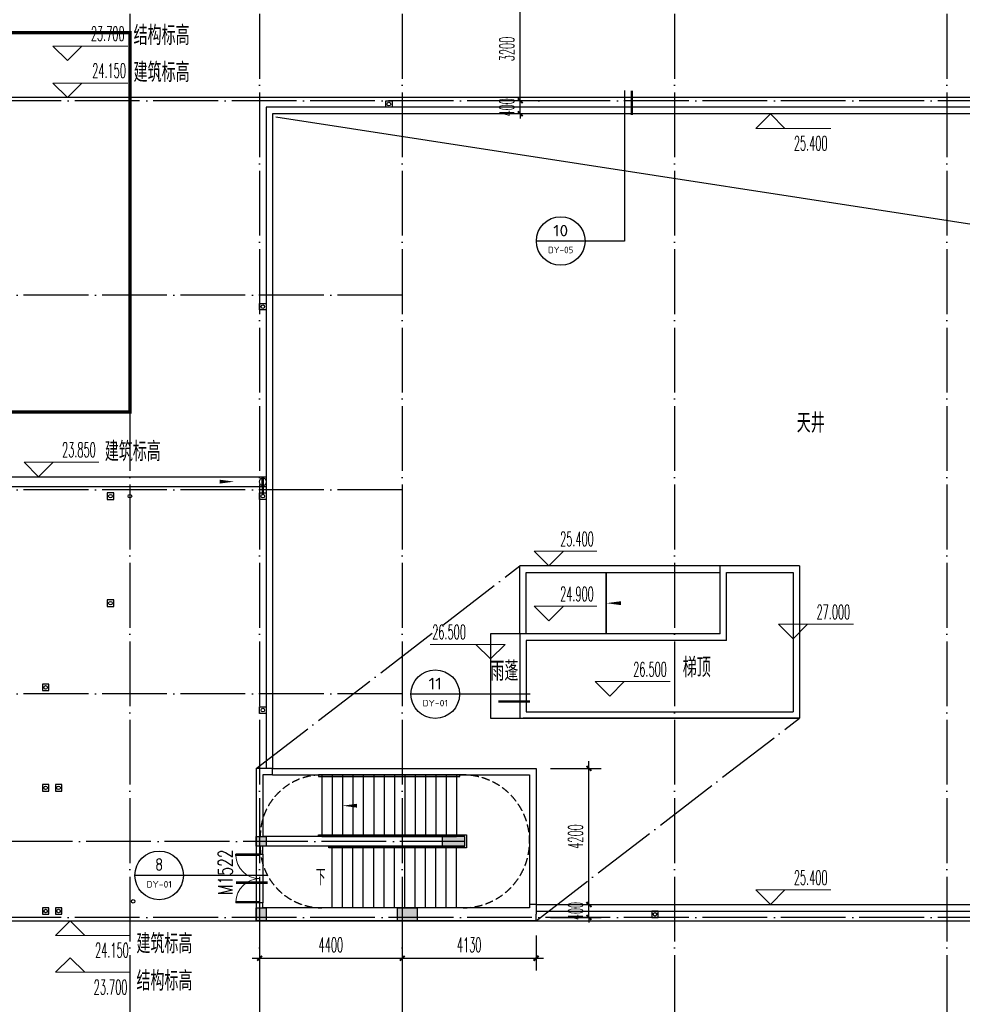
# Model space of a CAD drawing. Extents: x 1779708 to 7299578, y -1121471 to 88434.
# Tile 487 of 656: x 4841068 to 4870145, y -1050621 to -1020239. Entities that reach past the tile are written whole.
import ezdxf
from ezdxf.enums import TextEntityAlignment as Align

# ---------------------------------------------------------------- set-up
doc = ezdxf.new("R2010")
doc.units = 0
doc.header["$LTSCALE"] = 1000
doc.header["$MEASUREMENT"] = 0
for name, pattern in [('$0$DASH', [0.35, 0.25, -0.1]), ('DASH', [0.35, 0.25, -0.1]), ('DOTE', [2.4200000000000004, 2, -0.2, 0.02, -0.2])]:
    doc.linetypes.add(name, pattern=pattern)
doc.layers.get('0').update_dxf_attribs({"linetype": 'CONTINUOUS'})
doc.layers.get('Defpoints').update_dxf_attribs({"linetype": 'CONTINUOUS'})
for name, color, linetype in [('11111111111111111111111111111', 50, 'DASH'), ('DIM_IDEN', 3, 'CONTINUOUS'), ('DIM_SYMB', 3, 'CONTINUOUS'), ('DIM_污水', 3, 'CONTINUOUS'), ('DOTE', 1, 'DOTE'), ('EQUIP_雨水斗', 7, 'CONTINUOUS'), ('P_PS_DIM', 1, 'CONTINUOUS'), ('PIPE-虹吸雨水', 4, 'CONTINUOUS'), ('PUB_DIM', 3, 'CONTINUOUS'), ('PUB_TEXT', 7, 'CONTINUOUS'), ('SPACE', 7, 'CONTINUOUS'), ('STAIR', 2, 'CONTINUOUS'), ('WALL', 255, 'CONTINUOUS'), ('WINDOW', 2, 'CONTINUOUS'), ('WINDOW_TEXT', 7, 'CONTINUOUS'), ('修改', 6, 'CONTINUOUS'), ('可见线', 6, 'CONTINUOUS'), ('墙柱', 2, 'CONTINUOUS'), ('室外构件', 4, 'CONTINUOUS'), ('栏杆', 6, 'CONTINUOUS')]:
    doc.layers.add(name, color=color, linetype=linetype)
doc.layers.add('DIM_ELEV', color=3, linetype='CONTINUOUS', lineweight=13)
doc.styles.add('_TCH_DIM', font='SIMPLEX.shx', dxfattribs={"width": 0.7, "bigfont": 'GBCBIG.shx'})
doc.styles.add('_TCH_DIM_T3', font='SIMPLEX.shx', dxfattribs={"width": 0.4941176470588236, "bigfont": 'GBCBIG.shx'})
doc.styles.add('_TCH_SPACE', font='SIMPLEX', dxfattribs={"height": 5, "bigfont": 'GBCBIG'})
doc.styles.add('_TCH_WINDOW', font='SIMPLEX', dxfattribs={"height": 3.5, "bigfont": 'GBCBIG'})
doc.styles.get("Standard").update_dxf_attribs({"font": 'GBENOR', "bigfont": 'GBCBIG'})
doc.dimstyles.new('_TCH_ARCH&&150', dxfattribs={"dimtxt": 446.25, "dimasz": 150, "dimexe": 375, "dimexo": 450, "dimgap": 189.375, "dimtad": 1, "dimdec": 0, "dimzin": 0, "dimdsep": 46, "dimtxsty": '_TCH_DIM_T3', "dimblk": 'ARCHTICK', "dimcen": 0.09, "dimdle": 225, "dimclrt": 7, "dimazin": 2, "dimtfac": 1, "dimtdec": 0, "dimtix": 1, "dimtmove": 2, "dimatfit": 3, "dimfxl": 250, "dimtolj": 1, "dimtzin": 0, "dimarcsym": 0})

# ---------------------------------------------------------------- blocks, each defined once
blk = doc.blocks.new('A$C159220C3')
at = {"layer": 'DOTE'}
for p, q in [((26000.00018952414, 149200.0015517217), (26000.00018952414, 7200.001551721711)), ((30000.00018952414, 149200.0015517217), (30000.00018952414, 7200.001551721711)), ((34400.00018952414, 149200.0015517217), (34400.00018952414, 7200.001551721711)), ((42800.00018952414, 149200.0015517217), (42800.00018952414, 7200.001551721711)), ((51200.00018952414, 149200.0015517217), (51200.00018952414, 7200.001551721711)), ((86800.00018952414, 47300.00155172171), (7200.000189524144, 47300.00155172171)), ((34400.00018952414, 41300.00155172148), (7200.000189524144, 41300.00155172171)), ((34400.00018952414, 35300.00155172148), (7200.000189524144, 35300.00155172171)), ((34400.00018952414, 29000.00155172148), (7200.000189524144, 29000.00155172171)), ((36330.00018952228, 24450.00155172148), (7200.000189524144, 24450.00155172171)), ((86800.00018952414, 22100.00155172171), (7200.000189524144, 22100.00155172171))]:
    blk.add_line(p, q, dxfattribs=at)
blk = doc.blocks.new('a1')
at = {"layer": '11111111111111111111111111111'}
for p, q in [((59121.95538733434, 49135.6092003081), (59121.95538733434, 48935.6092003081)), ((59321.95538733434, 49135.6092003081), (59121.95538733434, 49135.6092003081)), ((59121.95538733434, 48935.6092003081), (59321.95538733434, 48935.6092003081)), ((59321.95538733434, 48935.6092003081), (59321.95538733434, 49135.6092003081))]:
    blk.add_line(p, q, dxfattribs=at)
blk = doc.blocks.new('$TwtSys$00000139')
at = {"color": 7}
for p, q in [((-18.75, 91.8558653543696, 1e-08), (-18.75, -91.8558653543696, 1e-08)), ((18.75, 91.8558653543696, 1e-08), (18.75, -91.8558653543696, 1e-08))]:
    blk.add_line(p, q, dxfattribs=at)
blk.add_circle((0, 0, 1e-08), 93.75)
blk = doc.blocks.new('$DorLib2D$00000002')
for p, q in [((-0.5, -5.684341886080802e-17), (-0.5000000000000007, 0.4875)), ((-0.4750000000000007, 0.4875), (-0.5000000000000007, 0.4875)), ((-0.475, -2.842170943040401e-17), (-0.4750000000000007, 0.4875)), ((0.475, -2.842170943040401e-17), (0.4750000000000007, 0.4875)), ((0.4750000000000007, 0.4875), (0.5000000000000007, 0.4875)), ((0.5, -5.684341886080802e-17), (0.5000000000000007, 0.4875)), ((-0.5, -5.684341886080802e-17), (-0.475, -2.842170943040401e-17)), ((0.5, -5.684341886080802e-17), (0.475, -2.842170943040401e-17))]:
    blk.add_line(p, q)
at = {"lineweight": 13}
for centre, start, end in [((-0.4875, -4.263256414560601e-17), 0, 88.53071641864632), ((0.4875, -4.263256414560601e-17), 91.4692835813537, 180)]:
    blk.add_arc(centre, 0.4875, start, end, dxfattribs=at)
blk = doc.blocks.new('_ArchTick')
at = {"color": 0, "linetype": 'ByBlock', "const_width": 0.4}
blk.add_lwpolyline([(-0.5, -0.5), (0.5, 0.5)], dxfattribs=at)
blk = doc.blocks.new('*D5713')
at = {"layer": 'Defpoints', "color": 0, "transparency": 16777216}
for p in [(4856997.098466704, -1043343.315705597), (4858627.388683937, -1043343.315705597), (4856997.098466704, -1047543.31570563)]:
    blk.add_point(p, dxfattribs=at)
at = {"layer": 'PUB_DIM', "color": 0, "lineweight": -2, "transparency": 16777216}
for p, q in [((4858627.388683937, -1047768.31570563), (4858627.388683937, -1043118.315705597)), ((4857447.098466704, -1043343.315705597), (4859002.388683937, -1043343.315705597)), ((4857447.098466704, -1047543.31570563), (4859002.388683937, -1047543.31570563))]:
    blk.add_line(p, q, dxfattribs=at)
at = {"layer": 'PUB_DIM', "color": 0, "lineweight": -2, "transparency": 16777216, "xscale": 150, "yscale": 150, "zscale": 150}
for p, rotation in [((4858627.388683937, -1043343.315705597), 90), ((4858627.388683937, -1047543.31570563), 270)]:
    blk.add_blockref('_ArchTick', p, dxfattribs=dict(at, rotation=rotation))
at = {"layer": 'PUB_DIM', "color": 7, "transparency": 16777216, "insert": (4858214.888683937, -1045443.315705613), "char_height": 446.25, "attachment_point": 5, "rotation": 90, "style": '_TCH_DIM_T3'}
blk.add_mtext('\\A1;4200', dxfattribs=at)
blk = doc.blocks.new('*D5714')
at = {"layer": 'Defpoints', "color": 0, "transparency": 16777216}
for p in [(4856997.098466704, -1047543.31570563), (4858627.388683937, -1047543.31570563), (4856997.098466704, -1047943.31570563)]:
    blk.add_point(p, dxfattribs=at)
at = {"layer": 'PUB_DIM', "color": 0, "lineweight": -2, "transparency": 16777216}
for p, q in [((4857447.098466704, -1047543.31570563), (4859002.388683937, -1047543.31570563)), ((4858627.388683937, -1047543.31570563), (4858627.388683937, -1047393.31570563)), ((4858627.388683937, -1047943.31570563), (4858627.388683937, -1047543.31570563)), ((4857447.098466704, -1047943.31570563), (4859002.388683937, -1047943.31570563)), ((4858627.388683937, -1047943.31570563), (4858627.388683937, -1048093.31570563))]:
    blk.add_line(p, q, dxfattribs=at)
at = {"layer": 'PUB_DIM', "color": 0, "lineweight": -2, "transparency": 16777216, "xscale": 150, "yscale": 150, "zscale": 150}
for p, rotation in [((4858627.388683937, -1047543.31570563), 270), ((4858627.388683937, -1047943.31570563), 90)]:
    blk.add_blockref('_ArchTick', p, dxfattribs=dict(at, rotation=rotation))
at = {"layer": 'PUB_DIM', "color": 7, "transparency": 16777216, "insert": (4858214.888683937, -1047743.315705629), "char_height": 446.25, "attachment_point": 5, "rotation": 90, "style": '_TCH_DIM_T3'}
blk.add_mtext('\\A1;400', dxfattribs=at)
blk = doc.blocks.new('*D5718')
at = {"layer": 'Defpoints', "color": 0, "transparency": 16777216}
for p in [(4852867.098467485, -1048043.315705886), (4856997.098462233, -1048043.315705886), (4856997.098462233, -1049199.615247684)]:
    blk.add_point(p, dxfattribs=at)
at = {"layer": 'PUB_DIM', "color": 0, "lineweight": -2, "transparency": 16777216}
for p, q in [((4852867.098467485, -1048493.315705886), (4852867.098467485, -1049574.615247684)), ((4856997.098462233, -1048493.315705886), (4856997.098462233, -1049574.615247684)), ((4852642.098467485, -1049199.615247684), (4857222.098462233, -1049199.615247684))]:
    blk.add_line(p, q, dxfattribs=at)
at = {"layer": 'PUB_DIM', "color": 0, "lineweight": -2, "transparency": 16777216, "xscale": 150, "yscale": 150, "zscale": 150, "rotation": 180}
blk.add_blockref('_ArchTick', (4852867.098467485, -1049199.615247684), dxfattribs=at)
at = {"layer": 'PUB_DIM', "color": 0, "lineweight": -2, "transparency": 16777216, "xscale": 150, "yscale": 150, "zscale": 150}
blk.add_blockref('_ArchTick', (4856997.098462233, -1049199.615247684), dxfattribs=at)
at = {"layer": 'PUB_DIM', "color": 7, "transparency": 16777216, "insert": (4854932.09846486, -1048787.115247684), "char_height": 446.25, "attachment_point": 5, "style": '_TCH_DIM_T3'}
blk.add_mtext('\\A1;4130', dxfattribs=at)
blk = doc.blocks.new('*D5719')
at = {"layer": 'Defpoints', "color": 0, "transparency": 16777216}
for p in [(4848467.098463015, -1048043.315705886), (4852867.098467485, -1048043.315705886), (4852867.098467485, -1049199.615247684)]:
    blk.add_point(p, dxfattribs=at)
at = {"layer": 'PUB_DIM', "color": 0, "lineweight": -2, "transparency": 16777216}
for p, q in [((4848467.098463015, -1048493.315705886), (4848467.098463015, -1049574.615247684)), ((4852867.098467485, -1048493.315705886), (4852867.098467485, -1049574.615247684)), ((4848242.098463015, -1049199.615247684), (4853092.098467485, -1049199.615247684))]:
    blk.add_line(p, q, dxfattribs=at)
at = {"layer": 'PUB_DIM', "color": 0, "lineweight": -2, "transparency": 16777216, "xscale": 150, "yscale": 150, "zscale": 150, "rotation": 180}
blk.add_blockref('_ArchTick', (4848467.098463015, -1049199.615247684), dxfattribs=at)
at = {"layer": 'PUB_DIM', "color": 0, "lineweight": -2, "transparency": 16777216, "xscale": 150, "yscale": 150, "zscale": 150}
blk.add_blockref('_ArchTick', (4852867.098467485, -1049199.615247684), dxfattribs=at)
at = {"layer": 'PUB_DIM', "color": 7, "transparency": 16777216, "insert": (4850667.09846525, -1048787.115247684), "char_height": 446.25, "attachment_point": 5, "style": '_TCH_DIM_T3'}
blk.add_mtext('\\A1;4400', dxfattribs=at)
blk = doc.blocks.new('*D5753')
at = {"layer": 'Defpoints', "color": 0, "transparency": 16777216}
for p in [(4856508.425271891, -1022743.315705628), (4858567.098528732, -1022743.315705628), (4858567.098528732, -1023143.31570563)]:
    blk.add_point(p, dxfattribs=at)
at = {"layer": 'PUB_DIM', "color": 0, "lineweight": -2, "transparency": 16777216}
for p, q in [((4856508.425271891, -1022743.315705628), (4856508.425271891, -1022593.315705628)), ((4858117.098528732, -1022743.315705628), (4856133.425271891, -1022743.315705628)), ((4856508.425271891, -1023143.31570563), (4856508.425271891, -1022743.315705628)), ((4858117.098528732, -1023143.31570563), (4856133.425271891, -1023143.31570563)), ((4856508.425271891, -1023143.31570563), (4856508.425271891, -1023293.31570563))]:
    blk.add_line(p, q, dxfattribs=at)
at = {"layer": 'PUB_DIM', "color": 0, "lineweight": -2, "transparency": 16777216, "xscale": 150, "yscale": 150, "zscale": 150}
for p, rotation in [((4856508.425271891, -1022743.315705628), 270), ((4856508.425271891, -1023143.31570563), 90)]:
    blk.add_blockref('_ArchTick', p, dxfattribs=dict(at, rotation=rotation))
at = {"layer": 'PUB_DIM', "color": 7, "transparency": 16777216, "insert": (4856095.925271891, -1022943.315705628), "char_height": 446.25, "attachment_point": 5, "rotation": 90, "style": '_TCH_DIM_T3'}
blk.add_mtext('\\A1;400', dxfattribs=at)
blk = doc.blocks.new('*D5754')
at = {"layer": 'Defpoints', "color": 0, "transparency": 16777216}
for p in [(4856508.425271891, -1019543.31570563), (4858567.098528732, -1019543.31570563), (4858567.098528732, -1022743.315705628)]:
    blk.add_point(p, dxfattribs=at)
at = {"layer": 'PUB_DIM', "color": 0, "lineweight": -2, "transparency": 16777216}
for p, q in [((4856508.425271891, -1022968.315705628), (4856508.425271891, -1019318.31570563)), ((4858117.098528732, -1019543.31570563), (4856133.425271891, -1019543.31570563)), ((4858117.098528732, -1022743.315705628), (4856133.425271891, -1022743.315705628))]:
    blk.add_line(p, q, dxfattribs=at)
at = {"layer": 'PUB_DIM', "color": 0, "lineweight": -2, "transparency": 16777216, "xscale": 150, "yscale": 150, "zscale": 150}
for p, rotation in [((4856508.425271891, -1019543.31570563), 90), ((4856508.425271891, -1022743.315705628), 270)]:
    blk.add_blockref('_ArchTick', p, dxfattribs=dict(at, rotation=rotation))
at = {"layer": 'PUB_DIM', "color": 7, "transparency": 16777216, "insert": (4856095.925271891, -1021143.315705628), "char_height": 446.25, "attachment_point": 5, "rotation": 90, "style": '_TCH_DIM_T3'}
blk.add_mtext('\\A1;3200', dxfattribs=at)

msp = doc.modelspace()

# ---------------------------------------------------------------- hatches: boundary and pattern name
at = {"layer": '墙柱'}
h = msp.add_hatch(color=256, dxfattribs=at)
h.paths.add_polyline_path([(4848367.098462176, -1047643.315704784), (4848667.098462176, -1047643.315704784), (4848667.098462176, -1048043.315704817), (4848367.098462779, -1048043.315705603)])
h.paths.add_polyline_path([(4848367.098462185, -1045443.315705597), (4848667.098462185, -1045443.315705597), (4848667.098462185, -1045743.315705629), (4848367.09846279, -1045743.315706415)])
h.paths.add_polyline_path([(4852727.098467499, -1047643.315704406), (4853327.098467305, -1047643.315704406), (4853327.098467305, -1048043.315704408), (4852727.098467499, -1048043.315704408)])
h.paths.add_polyline_path([(4854097.098467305, -1045743.315704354), (4854797.098467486, -1045743.315704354), (4854797.098467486, -1045443.315704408), (4854097.098467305, -1045443.315704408)])

# ---------------------------------------------------------------- linework, layer by layer
at = {"layer": 'DIM_ELEV'}
for p, q in [((4842539.017347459, -1021502.373577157), (4842089.017347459, -1021052.373577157)), ((4842089.017347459, -1021052.373577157), (4844400.602532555, -1021052.373577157)), ((4842539.017347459, -1021502.373577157), (4842989.017347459, -1021052.373577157)), ((4842539.017347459, -1022643.315491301), (4842089.017347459, -1022193.315491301)), ((4842089.017347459, -1022193.315491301), (4844400.602532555, -1022193.315491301)), ((4842539.017347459, -1022643.315491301), (4842989.017347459, -1022193.315491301)), ((4864224.868811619, -1023143.315705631), (4863774.868811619, -1023593.315705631)), ((4864224.868811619, -1023143.315705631), (4864674.868811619, -1023593.315705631)), ((4863774.868811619, -1023593.315705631), (4866086.453996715, -1023593.315705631)), ((4841651.057723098, -1034343.315706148), (4841201.057723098, -1033893.315706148)), ((4841201.057723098, -1033893.315706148), (4843512.642908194, -1033893.315706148)), ((4841651.057723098, -1034343.315706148), (4842101.057723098, -1033893.315706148)), ((4857392.188254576, -1037094.100407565), (4856942.188254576, -1036644.100407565)), ((4856942.188254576, -1036644.100407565), (4858875.449246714, -1036644.100407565)), ((4857392.188254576, -1037094.100407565), (4857842.188254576, -1036644.100407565)), ((4857392.188254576, -1038790.909152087), (4856942.188254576, -1038340.909152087)), ((4856942.188254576, -1038340.909152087), (4858875.449246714, -1038340.909152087)), ((4857392.188254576, -1038790.909152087), (4857842.188254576, -1038340.909152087)), ((4864923.769486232, -1039344.100410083), (4864473.769486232, -1038894.100410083)), ((4864473.769486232, -1038894.100410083), (4866785.354671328, -1038894.100410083)), ((4864923.769486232, -1039344.100410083), (4865373.769486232, -1038894.100410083)), ((4856043.769480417, -1039516.199097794), (4853732.18429532, -1039516.199097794)), ((4855593.769480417, -1039966.199097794), (4855143.769480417, -1039516.199097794)), ((4855593.769480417, -1039966.199097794), (4856043.769480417, -1039516.199097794)), ((4859267.908530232, -1041115.120529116), (4858817.908530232, -1040665.120529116)), ((4858817.908530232, -1040665.120529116), (4861129.493715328, -1040665.120529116)), ((4859267.908530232, -1041115.120529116), (4859717.908530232, -1040665.120529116)), ((4864224.868811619, -1047543.31570563), (4863774.868811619, -1047093.31570563)), ((4863774.868811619, -1047093.31570563), (4866086.453996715, -1047093.31570563)), ((4864224.868811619, -1047543.31570563), (4864674.868811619, -1047093.31570563)), ((4842627.037420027, -1048043.315705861), (4842177.037420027, -1048493.315705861)), ((4842627.037420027, -1048043.315705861), (4843077.037420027, -1048493.315705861)), ((4842177.037420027, -1048493.315705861), (4844488.622605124, -1048493.315705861)), ((4842627.037420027, -1049184.257620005), (4842177.037420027, -1049634.257620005)), ((4842627.037420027, -1049184.257620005), (4843077.037420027, -1049634.257620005)), ((4842177.037420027, -1049634.257620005), (4844488.622605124, -1049634.257620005))]:
    msp.add_line(p, q, dxfattribs=at)
at = {"layer": 'DIM_IDEN'}
for p, q in [((4859724.825019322, -1022427.435224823), (4859724.825019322, -1027068.497958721)), ((4858506.807047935, -1027068.497958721), (4857006.807047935, -1027068.497958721)), ((4859724.825019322, -1027068.497958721), (4858506.807047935, -1027068.497958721)), ((4854636.09288146, -1041051.812608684), (4853136.09288146, -1041051.812608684)), ((4855131.079468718, -1041051.812608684), (4854636.09288146, -1041051.812608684)), ((4856812.226758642, -1041051.812608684), (4855131.079468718, -1041051.812608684)), ((4846119.691287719, -1046643.336932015), (4844619.691287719, -1046643.336932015)), ((4846624.586864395, -1046643.336932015), (4846119.691287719, -1046643.336932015)), ((4848720.087692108, -1046643.336932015), (4846624.586864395, -1046643.336932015))]:
    msp.add_line(p, q, dxfattribs=at)
at = {"layer": 'DIM_IDEN', "const_width": 75}
for points in [[(4859949.825019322, -1022427.435224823), (4859949.825019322, -1023177.435224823)], [(4856812.226758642, -1041276.812608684), (4855831.079905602, -1041276.812608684)], [(4848720.087692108, -1046868.336932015), (4847738.940839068, -1046868.336932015)]]:
    msp.add_lwpolyline(points, dxfattribs=at)
at = {"layer": 'DIM_IDEN'}
for centre in [(4857756.807047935, -1027068.497958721), (4853886.09288146, -1041051.812608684), (4845369.691287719, -1046643.336932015)]:
    msp.add_circle(centre, 750, dxfattribs=at)
at = {"layer": 'DIM_SYMB'}
for points in [[(4845601.404937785, -1034493.31570615, 0, 0, 0), (4847686.324242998, -1034493.315706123, 0, 120, 0), (4847236.324242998, -1034493.315706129, 0, 0, 0)], [(4861985.488218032, -1038244.100414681, 0, 0, 0), (4859163.7694925, -1038244.100413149, 0, 120, 0), (4859613.7694925, -1038244.100413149, 0, 0, 0)], [(4850547.098467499, -1046693.315705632, 0, 0, 0), (4855672.098467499, -1046693.315705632, 0, 0, 0), (4855672.098467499, -1044493.315705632, 0, 0, 0), (4851027.098467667, -1044493.315705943, 0, 120, 0), (4851477.098467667, -1044493.315705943, 0, 0, 0)]]:
    msp.add_lwpolyline(points, format="xyseb", dxfattribs=at)
at = {"layer": 'DIM_污水', "color": 8}
for centre in [(4852457.292314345, -1022843.315145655), (4848567.097620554, -1029093.315145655), (4848567.097620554, -1041543.315145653), (4860667.096772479, -1047843.31651236)]:
    msp.add_circle(centre, 55, dxfattribs=at)
at = {"layer": 'DIM_污水', "color": 2}
for centre in [(4843867.098467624, -1034943.315239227), (4843867.09846738, -1038243.315225), (4841867.098481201, -1040843.315210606), (4841867.098467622, -1043943.315235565), (4842267.098467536, -1043943.315201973), (4841867.098472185, -1047743.315201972)]:
    msp.add_circle(centre, 55, dxfattribs=at)
at = {"layer": 'DIM_污水', "color": 1}
for centre in [(4844467.098468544, -1034943.315755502), (4844467.098468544, -1034943.315755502), (4844567.098468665, -1047443.31575523)]:
    msp.add_circle(centre, 55, dxfattribs=at)
at = {"layer": 'DIM_污水', "color": 3}
msp.add_circle((4848567.097620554, -1034943.315145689), 55, dxfattribs=at)
at = {"layer": 'DIM_污水', "color": 5}
msp.add_circle((4842267.097620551, -1047743.315145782), 55, dxfattribs=at)
at = {"layer": 'DOTE'}
for p, q in [((4848367.098462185, -1043343.315705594), (4856493.769480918, -1037094.100410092)), ((4856997.098468, -1048043.315705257), (4865123.769486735, -1041794.100409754))]:
    msp.add_line(p, q, dxfattribs=at)
at = {"layer": 'PIPE-虹吸雨水', "const_width": 75}
msp.add_lwpolyline([(4848567.097620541, -1034611.872770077), (4848567.097620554, -1034888.315455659)], dxfattribs=at)
at = {"layer": 'STAIR'}
for p, q in [((4850387.098467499, -1043543.315705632), (4854547.098467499, -1043543.315705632)), ((4850387.098467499, -1043543.315705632), (4850387.098467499, -1045443.315705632)), ((4850707.098467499, -1043543.315705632), (4850707.098467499, -1045443.315705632)), ((4851027.098467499, -1043543.315705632), (4851027.098467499, -1045443.315705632)), ((4851347.098467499, -1043543.315705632), (4851347.098467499, -1045443.315705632)), ((4851667.098467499, -1043543.315705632), (4851667.098467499, -1045443.315705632)), ((4851987.098467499, -1043543.315705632), (4851987.098467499, -1045443.315705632)), ((4852307.098467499, -1043543.315705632), (4852307.098467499, -1045443.315705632)), ((4852627.098467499, -1043543.315705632), (4852627.098467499, -1045443.315705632)), ((4852947.098467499, -1043543.315705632), (4852947.098467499, -1045443.315705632)), ((4853267.098467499, -1043543.315705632), (4853267.098467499, -1045443.315705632)), ((4853587.098467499, -1043543.315705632), (4853587.098467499, -1045443.315705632)), ((4853907.098467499, -1043543.315705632), (4853907.098467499, -1045443.315705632)), ((4854227.098467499, -1043543.315705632), (4854227.098467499, -1045443.315705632)), ((4854547.098467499, -1043543.315705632), (4854547.098467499, -1045443.315705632)), ((4850387.098467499, -1045443.315705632), (4854547.098467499, -1045443.315705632)), ((4854547.098467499, -1045743.315705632), (4850707.098467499, -1045743.315705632)), ((4850707.098467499, -1047643.315705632), (4850707.098467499, -1045743.315705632)), ((4851027.098467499, -1047643.315705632), (4851027.098467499, -1045743.315705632)), ((4851347.098467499, -1047643.315705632), (4851347.098467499, -1045743.315705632)), ((4851667.098467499, -1047643.315705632), (4851667.098467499, -1045743.315705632)), ((4851987.098467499, -1047643.315705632), (4851987.098467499, -1045743.315705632)), ((4852307.098467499, -1047643.315705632), (4852307.098467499, -1045743.315705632)), ((4852627.098467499, -1047643.315705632), (4852627.098467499, -1045743.315705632)), ((4852947.098467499, -1047643.315705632), (4852947.098467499, -1045743.315705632)), ((4853267.098467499, -1047643.315705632), (4853267.098467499, -1045743.315705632)), ((4853587.098467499, -1047643.315705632), (4853587.098467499, -1045743.315705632)), ((4853907.098467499, -1047643.315705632), (4853907.098467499, -1045743.315705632)), ((4854227.098467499, -1047643.315705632), (4854227.098467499, -1045743.315705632)), ((4854547.098467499, -1047643.315705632), (4854547.098467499, -1045743.315705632)), ((4854547.098467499, -1047643.315705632), (4850707.098467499, -1047643.315705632))]:
    msp.add_line(p, q, dxfattribs=at)
at = {"layer": 'STAIR', "linetype": 'DASH'}
msp.add_line((4854747.098467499, -1043543.315706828), (4854647.098467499, -1043543.315706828), dxfattribs=at)
msp.add_line((4854747.098467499, -1043543.315706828), (4854647.098467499, -1043543.315706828), dxfattribs=at)
at = {"layer": 'STAIR'}
msp.add_lwpolyline([(4850707.098467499, -1043543.315705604), (4850287.098467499, -1043543.315705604), (4850287.098467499, -1043593.315705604), (4854547.098467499, -1043593.315705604), (4854647.098467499, -1043593.315705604), (4854647.09846749, -1043543.315705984)], close=True, dxfattribs=at)
msp.add_lwpolyline([(4850287.098467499, -1045393.31570566), (4854847.098467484, -1045393.315705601), (4854847.098467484, -1045793.315705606), (4850607.098467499, -1045793.315705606), (4850607.098467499, -1045743.315705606), (4854797.098467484, -1045743.315705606), (4854797.098467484, -1045443.315705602), (4850287.098467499, -1045443.31570566), (4850287.098467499, -1045393.315705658)], dxfattribs=at)
at = {"layer": 'STAIR', "linetype": 'DASH'}
for centre, radius, start, end in [((4850387.098467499, -1045443.315705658), 1899.999998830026, 90, 180), ((4854747.216882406, -1045593.434120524), 2050.118417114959, 269.9966905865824, 90.00330941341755), ((4850387.098467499, -1045743.315705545), 1899.999998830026, 180, 270)]:
    msp.add_arc(centre, radius, start, end, dxfattribs=at)
at = {"layer": 'WALL'}
for p, q in [((4848867.098467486, -1043343.315762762), (4848367.098457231, -1043343.315762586)), ((4848367.098457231, -1043343.315762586), (4848367.098462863, -1045593.315705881)), ((4848867.098467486, -1043543.315762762), (4848567.098457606, -1043543.315763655)), ((4848567.098457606, -1043543.315763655), (4848567.09846246, -1045443.315705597)), ((4848867.098467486, -1043543.315762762), (4848867.098467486, -1043343.315762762)), ((4854797.098467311, -1045443.315705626), (4848567.09846246, -1045443.315705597)), ((4854797.098467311, -1045743.315705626), (4854797.098467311, -1045443.315705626)), ((4848367.098462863, -1045593.315705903), (4848367.098463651, -1045993.315705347)), ((4854797.098467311, -1045743.315705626), (4848567.098463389, -1045743.315705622)), ((4848567.098463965, -1045993.315704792), (4848567.098463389, -1045743.315705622)), ((4848367.098463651, -1045993.315705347), (4848567.098463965, -1045993.315704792)), ((4848567.098468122, -1047493.315704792), (4848367.098467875, -1047493.315705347)), ((4848367.098467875, -1047493.315705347), (4848367.098469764, -1048043.315705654)), ((4848567.098468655, -1047643.315705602), (4848567.098468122, -1047493.315704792)), ((4856797.098471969, -1047543.315705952), (4856797.098472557, -1047643.315705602)), ((4856997.098471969, -1047543.315705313), (4856797.098471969, -1047543.315705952)), ((4856997.098471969, -1047543.315705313), (4856997.098473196, -1047843.315709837)), ((4856797.098472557, -1047643.315705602), (4848567.098468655, -1047643.315705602)), ((4856997.098467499, -1047843.31570563), (4856997.098473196, -1047843.315709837)), ((4856997.098467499, -1048043.31570563), (4856997.098467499, -1047843.31570563)), ((4856897.098473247, -1048043.31570563), (4848367.098469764, -1048043.315705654)), ((4856997.098467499, -1048043.31570563), (4856897.098473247, -1048043.31570563))]:
    msp.add_line(p, q, dxfattribs=at)
at = {"layer": 'WINDOW'}
for p, q in [((4848367.098463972, -1045993.315705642), (4848367.09846813, -1047493.315705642)), ((4848567.098463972, -1045993.315705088), (4848567.09846813, -1047493.315705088))]:
    msp.add_line(p, q, dxfattribs=at)
at = {"layer": '可见线', "linetype": '$0$DASH', "const_width": 100}
msp.add_lwpolyline([(4839667.098526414, -1012543.314363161), (4839667.098526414, -1020643.315705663), (4844467.098467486, -1020643.315705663), (4844467.098467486, -1032343.31570615), (4829867.098468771, -1032343.315706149), (4829867.098468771, -1012543.314363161)], close=True, dxfattribs=at)
at = {"layer": '墙柱'}
for points in [[(4848367.098462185, -1045443.315705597), (4848667.098462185, -1045443.315705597), (4848667.098462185, -1045743.315705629), (4848367.09846279, -1045743.315706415)], [(4854097.098467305, -1045743.315704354), (4854797.098467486, -1045743.315704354), (4854797.098467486, -1045443.315704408), (4854097.098467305, -1045443.315704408)], [(4848367.098462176, -1047643.315704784), (4848667.098462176, -1047643.315704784), (4848667.098462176, -1048043.315704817), (4848367.098462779, -1048043.315705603)], [(4852727.098467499, -1047643.315704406), (4853327.098467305, -1047643.315704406), (4853327.098467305, -1048043.315704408), (4852727.098467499, -1048043.315704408)]]:
    msp.add_lwpolyline(points, close=True, dxfattribs=at)
at = {"layer": '室外构件'}
for p, q in [((4886167.098467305, -1022643.3157056), (4828367.098468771, -1022643.3157056)), ((4828367.098468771, -1034343.315706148), (4848667.098467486, -1034343.315706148)), ((4836267.098467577, -1034643.315706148), (4848667.098467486, -1034643.315706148)), ((4865123.769486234, -1037094.100410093), (4856493.769480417, -1037094.100410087)), ((4856493.769480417, -1039194.100410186), (4856493.769480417, -1037094.100410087)), ((4862673.769486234, -1039194.100410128), (4862673.769486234, -1037094.100410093)), ((4865123.769486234, -1037094.100410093), (4865123.769486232, -1041794.100410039)), ((4859163.769490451, -1039194.100417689), (4859163.769494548, -1037294.100408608)), ((4859163.769490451, -1037294.100408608), (4859163.769494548, -1039194.100417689)), ((4862873.769486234, -1039394.10040955), (4862873.769486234, -1037294.100410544)), ((4864923.769486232, -1037294.100410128), (4864923.769486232, -1041594.100410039)), ((4862673.769486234, -1039194.10041012), (4856493.769480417, -1039194.100423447)), ((4856493.769480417, -1039194.100423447), (4856493.769480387, -1041794.100410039)), ((4862873.769486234, -1039394.10040955), (4856693.769480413, -1039394.100422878)), ((4856693.769480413, -1039394.100422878), (4856693.76948039, -1041594.100410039)), ((4856493.769480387, -1041794.100410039), (4865123.769486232, -1041794.100410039)), ((4865123.769486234, -1041794.100410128), (4856593.769486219, -1041794.100410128)), ((4856693.76948039, -1041594.100410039), (4864923.769486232, -1041594.100410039)), ((4836267.098467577, -1048043.315705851), (4902567.098467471, -1048043.315705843))]:
    msp.add_line(p, q, dxfattribs=at)
for points in [[(4882067.098467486, -1047543.31570563), (4876844.620739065, -1027549.017240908), (4848967.098467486, -1023243.31570563)], [(4856693.769480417, -1039194.100410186), (4856693.769480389, -1037294.100411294), (4862673.769486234, -1037294.100410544)], [(4862873.769486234, -1037294.100410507), (4864923.769486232, -1037294.100410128)], [(4856493.769480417, -1039194.100423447), (4855893.769480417, -1039194.100423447), (4855593.769480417, -1039194.100423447), (4855593.769480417, -1041794.100410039), (4856493.769480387, -1041794.100410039)]]:
    msp.add_lwpolyline(points, dxfattribs=at)
at = {"layer": '栏杆'}
for p, q in [((4856797.098467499, -1043543.315705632), (4856797.098467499, -1047543.315705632)), ((4856997.098467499, -1043343.315705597), (4856997.098467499, -1047543.315705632))]:
    msp.add_line(p, q, dxfattribs=at)
for points in [[(4856997.098467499, -1047743.31570563), (4882267.098467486, -1047743.31570563), (4882267.098467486, -1022943.31570563), (4848667.098467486, -1022943.31570563), (4848667.098467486, -1043343.315706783)], [(4856997.098467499, -1047543.31570563), (4882067.098467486, -1047543.31570563), (4882067.098467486, -1023143.31570563), (4848867.098467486, -1023143.31570563), (4848867.098467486, -1043343.315764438), (4856997.098468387, -1043343.315705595)], [(4848867.098467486, -1043543.315706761), (4856797.098467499, -1043543.315705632)]]:
    msp.add_lwpolyline(points, dxfattribs=at)

# ---------------------------------------------------------------- block references
at = {"layer": 'EQUIP_雨水斗', "xscale": 1.200000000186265, "yscale": -1.199999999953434, "zscale": 1.200000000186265}
msp.add_blockref('$TwtSys$00000139', (4848567.097620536, -1034499.372770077), dxfattribs=at)
at = {"layer": 'P_PS_DIM', "color": 8, "xscale": -1}
for p in [(4911679.24770166, -1071878.924345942), (4907789.053007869, -1078128.924345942), (4907789.053007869, -1090578.924345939)]:
    msp.add_blockref('a1', p, dxfattribs=at)
at = {"layer": 'P_PS_DIM', "color": 2, "rotation": 180}
for p in [(4903089.053854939, -985907.7060389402), (4903089.053854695, -989207.7060247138), (4901089.053868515, -991807.7060103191), (4901089.053854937, -994907.7060352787), (4901489.053854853, -994907.7060016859), (4901089.0538595, -998707.7060016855)]:
    msp.add_blockref('a1', p, dxfattribs=at)
at = {"layer": 'P_PS_DIM', "color": 3, "xscale": -1}
msp.add_blockref('a1', (4907789.053007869, -1083978.924345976), dxfattribs=at)
at = {"layer": 'P_PS_DIM', "color": 8, "rotation": 180}
for p in [(4901489.053007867, -998707.7059454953), (4919889.052159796, -998807.7073120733)]:
    msp.add_blockref('a1', p, dxfattribs=at)
at = {"layer": 'WINDOW'}
ref = msp.add_blockref('$DorLib2D$00000002', (4848467.098466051, -1046743.315705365), dxfattribs=dict(at, xscale=-1500, yscale=-1500, zscale=-1500, rotation=270.000000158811))
ref.add_attrib('A', 'M1522', (4847631.779816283, -1047248.315703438), dxfattribs={"layer": 'WINDOW_TEXT', "height": 446.25, "rotation": 90.000000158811, "style": '_TCH_WINDOW', "width": 0.7058823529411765})
at = {"layer": '修改'}
msp.add_blockref('A$C159220C3', (4818467.098277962, -1070043.317257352), dxfattribs=at)

# ---------------------------------------------------------------- texts
at = {"layer": 'PUB_TEXT', "color": 7, "style": '_TCH_DIM'}
for s, height, width, p in [('23.700', 446.25, 0.4941176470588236, (4843263.602532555, -1020894.873577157)), ('24.150', 446.25, 0.4941176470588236, (4843305.602532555, -1022035.815491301)), ('25.400', 446.25, 0.4941176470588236, (4864949.453996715, -1024275.815705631)), ('23.850', 446.25, 0.4941176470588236, (4842375.642908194, -1033735.815706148)), ('25.400', 446.25, 0.4941176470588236, (4857738.449246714, -1036486.600407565)), ('24.900', 446.25, 0.4941176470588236, (4857738.449246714, -1038183.409152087)), ('27.000', 446.25, 0.4941176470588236, (4865648.354671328, -1038736.600410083)), ('26.500', 446.25, 0.4941176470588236, (4853793.08429532, -1039358.699097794)), ('26.500', 446.25, 0.4941176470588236, (4859992.493715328, -1040507.620529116)), ('下', 506.3829787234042, 0.7, (4850197.710169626, -1046955.815705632)), ('25.400', 446.25, 0.4941176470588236, (4864949.453996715, -1046935.81570563)), ('24.150', 446.25, 0.4941176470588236, (4843393.622605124, -1049175.815705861)), ('23.700', 446.25, 0.4941176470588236, (4843351.622605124, -1050316.757620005))]:
    msp.add_text(s, height=height, dxfattribs=dict(at, width=width)).set_placement(p)
at = {"layer": 'PUB_TEXT', "color": 7}
for s, height, width, p, p2 in [('10', 351.6863705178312, 0.9792919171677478, (4857526.930552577, -1026923.61150206), (4857986.683543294, -1026923.61150206)), ('DY-05', 201.8678807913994, 1.021525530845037, (4857365.409904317, -1027445.527507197), (4858148.204191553, -1027445.527507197)), ('11', 363.1801159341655, 0.9959239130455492, (4853678.966721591, -1040908.751860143), (4854093.219041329, -1040908.751860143)), ('DY-01', 201.8678807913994, 1.078503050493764, (4853494.695737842, -1041428.842157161), (4854277.490025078, -1041428.842157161)), ('8', 392.5530073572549, 0.9792919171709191, (4845243.035908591, -1046504.666832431), (4845496.346666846, -1046504.666832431)), ('DY-01', 201.8678807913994, 1.078503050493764, (4844978.294144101, -1047020.366480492), (4845761.088431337, -1047020.366480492))]:
    msp.add_text(s, height=height, dxfattribs=dict(at, width=width)).set_placement(p, p2, align=Align.FIT)
at = {"layer": 'SPACE', "style": '_TCH_SPACE'}
for s, p in [('结构标高', (4844580.841490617, -1021023.924218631)), ('建筑标高', (4844580.841490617, -1022164.866132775)), ('天井', (4865038.123288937, -1032980.180634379)), ('建筑标高', (4843692.881866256, -1033864.866347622)), ('雨蓬 ', (4855587.561542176, -1040639.156970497)), ('梯顶', (4861522.107322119, -1040527.864570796)), ('建筑标高', (4844668.861563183, -1049051.176829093)), ('结构标高', (4844668.861563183, -1050198.736390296))]:
    msp.add_text(s, height=600, dxfattribs=at).set_placement(p)

# ---------------------------------------------------------------- dimensions: what is measured, and where the dimension line sits
at = {"layer": 'PUB_DIM'}
for p1, p2, distance, picture, middle in [((4858567.098528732, -1022743.315705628), (4858567.098528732, -1019543.31570563), 2058.673256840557, '*D5754', (4856095.925271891, -1021143.315705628)), ((4858567.098528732, -1023143.31570563), (4858567.098528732, -1022743.315705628), 2058.673256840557, '*D5753', (4856095.925271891, -1022943.315705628)), ((4856997.098466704, -1047543.31570563), (4856997.098466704, -1043343.315705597), -1630.2902172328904, '*D5713', (4858214.888683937, -1045443.315705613)), ((4856997.098466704, -1047943.31570563), (4856997.098466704, -1047543.31570563), -1630.2902172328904, '*D5714', (4858214.888683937, -1047743.315705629)), ((4848467.098463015, -1048043.315705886), (4852867.098467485, -1048043.315705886), -1156.299541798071, '*D5719', (4850667.09846525, -1048787.115247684)), ((4852867.098467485, -1048043.315705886), (4856997.098462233, -1048043.315705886), -1156.299541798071, '*D5718', (4854932.09846486, -1048787.115247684))]:
    dim = msp.add_aligned_dim(p1=p1, p2=p2, distance=distance, dimstyle='_TCH_ARCH&&150', dxfattribs=at)
    dim.commit()
    dim.dimension.update_dxf_attribs({"geometry": picture, "text_midpoint": middle})

doc.saveas('drawing.dxf')
